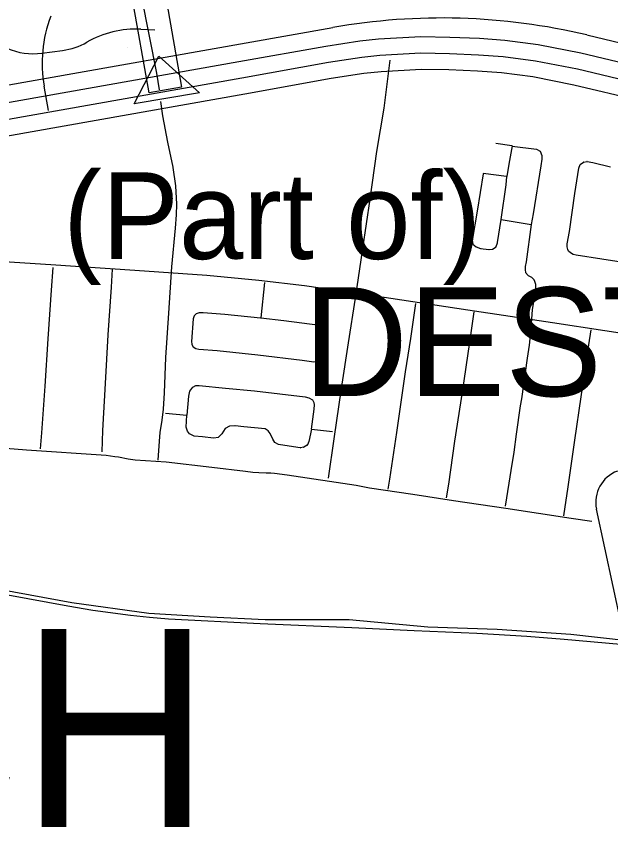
# Model space of a CAD drawing. Extents: x 1219626 to 1426462, y 456797 to 752399.
# Drawn here: x 1360322 to 1363929, y 505759 to 510692 of the extents above; entities that cross this region are included whole.
import ezdxf

# ---------------------------------------------------------------- set-up
doc = ezdxf.new("R2010")
doc.units = 0
for name, color, linetype in [('Cities Incorporated Area', 7, 'Continuous'), ('City Streets', 7, 'Continuous'), ('Communities and Subdivisions Names without Post Office', 7, 'Continuous'), ('County Routes Highway Center Lines', 7, 'Continuous'), ('Islands Coastal', 7, 'Continuous'), ('Local Roads Paved', 7, 'Continuous'), ('Masks for Road Features', 7, 'Continuous'), ('Other Incorporated Names', 7, 'Continuous'), ('Roadshields County Roads', 7, 'Continuous'), ('State Park Text', 7, 'Continuous'), ('State Route Divided Highway Outline and Fill', 7, 'Continuous'), ('State Routes Highway Center Lines', 7, 'Continuous'), ('US Route Divided Highway Outline and Fill', 7, 'Continuous'), ('US Routes Highway Center Lines', 7, 'Continuous')]:
    doc.layers.add(name, color=color, linetype=linetype)

msp = doc.modelspace()

# ---------------------------------------------------------------- linework, layer by layer
at = {"layer": 'Cities Incorporated Area'}
for p, q in [((1357829.2, 509842.3), (1362244.2, 510623.3)), ((1363783.9, 510578.3), (1369707.5, 509168.6))]:
    msp.add_line(p, q, dxfattribs=at)
msp.add_lwpolyline([(1370184.5, 505965.5), (1369736, 506041.4), (1369468.9, 506090.7), (1369155.6, 506149.4), (1368829.7, 506210.7), (1368443.7, 506280.9), (1368109.2, 506341.7), (1367622.7, 506434), (1367205.3, 506515.1), (1366691.8, 506576.8), (1366135, 506623.7), (1365502.3, 506720.4), (1364877.3, 506807), (1364209.9, 506884.6), (1363686.5, 506942.6), (1363239.6, 506973.8), (1362819.8, 506987.2), (1362341.4, 507032.7), (1361832.5, 507031.5), (1361499.6, 507048.7), (1361126.8, 507071.1), (1360659.9, 507135.6), (1360229.9, 507214.6), (1359826.3, 507294.4)], dxfattribs=at)
msp.add_arc((1362905.3, 506886.4), 3795, 76.6142, 100.0324, dxfattribs=at)
at = {"layer": 'City Streets'}
for p, q in [((1362555.4, 510135.1), (1362592.1, 510424.7)), ((1361211.9, 510088.2), (1361199.3, 510175.2)), ((1362510.9, 509871.1), (1362555.4, 510135.1)), ((1361242.8, 509928.7), (1361211.9, 510088.2)), ((1361274.7, 509775.9), (1361242.8, 509928.6)), ((1363231.3, 509922.9), (1363330.3, 509907.5)), ((1362470.3, 509582.5), (1362510.9, 509871.1)), ((1363331.2, 509906.4), (1363312, 509794.7)), ((1363330.9, 509905), (1363479.1, 509885.7)), ((1363479.4, 509885.5), (1363501.2, 509873.7)), ((1363501.6, 509873.2), (1363511.6, 509847.1)), ((1363510.7, 509824.7), (1363504.4, 509785.6)), ((1363511.7, 509846.7), (1363510.7, 509824.8)), ((1361290.2, 509662.8), (1361274.7, 509775.8)), ((1363312, 509794.7), (1363298.2, 509720.3)), ((1363504.4, 509785.6), (1363458.5, 509494)), ((1363735.1, 509771.1), (1363743.1, 509792.5)), ((1363743.5, 509793), (1363764.8, 509806.7)), ((1363765.2, 509806.9), (1363785.1, 509811.6)), ((1363785.5, 509811.6), (1363821.1, 509804.4)), ((1363821.1, 509804.4), (1363928.4, 509778.8)), ((1363297, 509719.4), (1363155.8, 509738)), ((1363711.8, 509617.8), (1363735, 509770.9)), ((1363294.1, 509670.5), (1363298.2, 509720.3)), ((1361296.5, 509552.1), (1361290.2, 509662.7)), ((1363265.1, 509460), (1363294.1, 509670.5)), ((1362424.4, 509284.7), (1362470.3, 509582.5)), ((1363679.9, 509387.2), (1363711.8, 509617.8)), ((1361294.6, 509487.8), (1361296.5, 509552)), ((1361289.2, 509406.1), (1361294.6, 509487.7)), ((1363458.5, 509494), (1363447.4, 509429.7)), ((1363242.9, 509319.1), (1363264, 509459.2)), ((1363265.1, 509460), (1363410.1, 509434.6)), ((1363410.2, 509434.6), (1363447.4, 509429.7)), ((1363447.4, 509429.7), (1363415.9, 509203)), ((1361266, 509173), (1361289.2, 509406)), ((1363665.9, 509312.3), (1363679.9, 509387.2)), ((1363089.6, 509331.9), (1363092.5, 509310.2)), ((1362380.9, 508983), (1362424.4, 509284.7)), ((1363092.8, 509309.6), (1363113.2, 509294)), ((1363113.5, 509293.8), (1363139.3, 509284.7)), ((1363139.5, 509284.7), (1363190.5, 509278.4)), ((1363190.8, 509278.4), (1363212.2, 509280.3)), ((1363212.6, 509280.5), (1363233.9, 509294.7)), ((1363234.3, 509295.2), (1363242.8, 509318.9)), ((1363664.9, 509293.6), (1363665.9, 509312.2)), ((1363668.8, 509278.5), (1363665, 509293.3)), ((1363673.5, 509267.5), (1363668.8, 509278.3)), ((1363684.7, 509256.7), (1363673.8, 509267.2)), ((1363700.5, 509246.6), (1363684.8, 509256.6)), ((1363720.5, 509242.6), (1363700.9, 509246.5)), ((1363875.2, 509219.4), (1363720.5, 509242.6)), ((1363415.9, 509203), (1363411.1, 509173.6)), ((1364086.4, 509187.1), (1363875.2, 509219.4)), ((1360536.5, 509030.4), (1360545.7, 509168.7)), ((1360903.9, 509158.5), (1360898.1, 509048.8)), ((1361041.2, 509152.2), (1361478.3, 509121.8)), ((1361248.6, 508892.1), (1361266, 509173)), ((1363411.1, 509173.4), (1363410.6, 509154.7)), ((1363410.6, 509154.6), (1363412.5, 509138)), ((1363412.7, 509137.5), (1363427.4, 509120)), ((1361478.3, 509121.8), (1361793.5, 509092.3)), ((1361793.5, 509092.3), (1362071, 509059.4)), ((1363427.7, 509119.7), (1363448.2, 509109.8)), ((1363448.5, 509109.6), (1363464.1, 509092.9)), ((1363464.4, 509092.5), (1363472, 509068.3)), ((1360898.1, 509048.8), (1360878.8, 508761.1)), ((1361827.8, 509076.8), (1361805.7, 508862.7)), ((1362071, 509059.4), (1362459.2, 509002.4)), ((1363472, 509035.2), (1363451.7, 508911.5)), ((1363472, 509068), (1363472, 509035.3)), ((1360515.2, 508736), (1360536.5, 509030.4)), ((1362338.3, 508710.8), (1362380.9, 508983)), ((1362459.2, 509002.4), (1362595.5, 508981.6)), ((1362595.5, 508981.6), (1363062.1, 508912)), ((1362744.9, 508949.2), (1362722.2, 508795)), ((1361229.3, 508622.9), (1361248.6, 508892.1)), ((1361413.3, 508888.1), (1361401.5, 508874.9)), ((1361432.7, 508894.5), (1361413.7, 508888.4)), ((1361456.5, 508894.6), (1361433, 508894.6)), ((1361587.5, 508882.5), (1361456.6, 508894.6)), ((1363075.1, 508716.7), (1363100.7, 508899.9)), ((1363451.7, 508911.4), (1363442, 508774.2)), ((1361395.1, 508857.2), (1361385.5, 508720.1)), ((1361401.3, 508874.6), (1361395.2, 508857.5)), ((1361804.6, 508861.8), (1361587.5, 508882.5)), ((1361945.8, 508844.3), (1361807, 508861.2)), ((1362165.1, 508816.7), (1361945.8, 508844.3)), ((1362179.7, 508811), (1362165.4, 508816.7)), ((1362190.3, 508803.7), (1362179.8, 508810.9)), ((1362201.8, 508790.8), (1362190.5, 508803.6)), ((1362204.4, 508773.4), (1362202, 508790.3)), ((1362722.2, 508795), (1362714, 508737.4)), ((1360496.9, 508448.8), (1360515.2, 508736)), ((1360878.8, 508761.1), (1360861.9, 508465.3)), ((1362184.6, 508644.2), (1362204.4, 508773.1)), ((1362714, 508737.4), (1362683, 508534.9)), ((1363442, 508774.2), (1363434.3, 508696.8)), ((1361385.5, 508719.9), (1361388.3, 508702.8)), ((1361388.4, 508702.5), (1361396, 508687.9)), ((1361396.3, 508687.5), (1361411.9, 508677.6)), ((1362296.8, 508434.3), (1362338.3, 508710.8)), ((1361412.2, 508677.4), (1361429.9, 508673.2)), ((1361430, 508673.1), (1361542.1, 508664.4)), ((1361542.1, 508664.4), (1361788.6, 508639.8)), ((1361788.7, 508639.8), (1362057, 508606.4)), ((1362179.3, 508620.2), (1362184.6, 508644.1)), ((1361222.5, 508408.7), (1361229.3, 508622.8)), ((1362057, 508606.4), (1362127, 508596.8)), ((1362127.2, 508596.8), (1362151.5, 508597.7)), ((1362151.9, 508597.8), (1362169.9, 508607.3)), ((1362170.2, 508607.6), (1362179.2, 508619.8)), ((1360477, 508165.5), (1360496.9, 508448.8)), ((1360861.9, 508465.2), (1360846.4, 508179.5)), ((1361376.2, 508419.5), (1361393.8, 508442.8)), ((1361394.1, 508443.1), (1361411.6, 508452.1)), ((1361412, 508452.2), (1361432.1, 508452.2)), ((1361432.1, 508452.2), (1361591.6, 508437.7)), ((1361214.8, 508309.1), (1361222.5, 508408.7)), ((1361369.7, 508387.9), (1361376, 508419.1)), ((1361591.6, 508437.7), (1361767.6, 508421.3)), ((1361767.6, 508421.3), (1362075.5, 508384)), ((1361358.7, 508273.8), (1361369.7, 508387.8)), ((1362075.6, 508384), (1362097.7, 508378.3)), ((1362097.9, 508378.2), (1362118.9, 508365.8)), ((1362119.2, 508365.5), (1362128.6, 508350.4)), ((1362128.8, 508349.9), (1362129.7, 508335.3)), ((1363387.9, 508371.4), (1363379.7, 508329.4)), ((1361207.1, 508242.4), (1361214.8, 508309.1)), ((1362128.3, 508309.1), (1362112.5, 508189.2)), ((1362129.7, 508335.1), (1362128.3, 508309.1)), ((1363379.7, 508329.4), (1363355, 508158.8)), ((1361227.1, 508284.4), (1361357.6, 508272.9)), ((1361353.8, 508200.5), (1361357.6, 508272.9)), ((1361195, 508167.5), (1361207.1, 508242.4)), ((1361360.5, 508176.3), (1361353.8, 508200.2)), ((1361615.6, 508206), (1361590.9, 508191.7)), ((1361649.6, 508209), (1361616, 508206.1)), ((1361702.8, 508203.2), (1361649.8, 508209)), ((1361832.2, 508190.7), (1361702.8, 508203.2)), ((1360469.8, 508068.3), (1360477, 508165.5)), ((1360846.4, 508179.5), (1360841.1, 508050.5)), ((1361190.6, 508115.7), (1361195, 508167.4)), ((1361373, 508159.9), (1361360.7, 508176)), ((1361402, 508146.3), (1361373.3, 508159.6)), ((1361452.4, 508142.3), (1361402.3, 508146.2)), ((1361570.3, 508159.6), (1361550.3, 508138.7)), ((1361590.5, 508191.4), (1361570.4, 508159.8)), ((1361850.6, 508179.1), (1361832.6, 508190.5)), ((1361863.3, 508162.7), (1361850.9, 508178.9)), ((1361879.8, 508126.9), (1361863.4, 508162.5)), ((1362113.3, 508188.1), (1362098.3, 508114.4)), ((1362113.3, 508188.1), (1362240.9, 508173.7)), ((1363355, 508158.7), (1363341, 508048)), ((1361182.9, 508000.2), (1361190.6, 508115.7)), ((1361519, 508134.6), (1361452.4, 508142.3)), ((1361549.7, 508138.4), (1361519.2, 508134.6)), ((1361890.3, 508106.8), (1361879.8, 508126.8)), ((1361913.5, 508095), (1361890.7, 508106.4)), ((1361951.3, 508088.2), (1361913.8, 508094.9)), ((1362098.3, 508114.2), (1362088.8, 508092.3)), ((1362948, 507854.7), (1362984.2, 508115.7)), ((1363670.7, 507838.2), (1363711.3, 508122.5)), ((1362045.9, 508074.6), (1361951.3, 508088.2)), ((1362066.2, 508078.5), (1362046.2, 508074.7)), ((1362088.4, 508091.9), (1362066.5, 508078.6)), ((1362586.8, 507884.1), (1362576.7, 507825.2)), ((1362932.5, 507772.5), (1362948, 507854.6)), ((1363311.5, 507861.4), (1363289.8, 507721.2)), ((1363644.6, 507663.7), (1363670.7, 507838.2))]:
    msp.add_line(p, q, dxfattribs=at)
for points in [[(1363154.7, 509737.2), (1363118.1, 509510), (1363089.6, 509332.2)], [(1360185, 509209.8), (1360532.2, 509186.6), (1361041.2, 509152.2)], [(1363062.1, 508912), (1363576.4, 508834.1), (1363893.1, 508785.8)], [(1363711.3, 508122.5), (1363750.5, 508385), (1363796.9, 508698.8), (1363810.4, 508790.6)], [(1363893.1, 508785.8), (1364078.7, 508758.2), (1364550.1, 508688.6)], [(1362984.2, 508115.7), (1363029.2, 508411.6), (1363075.1, 508716.6)], [(1363434.3, 508696.8), (1363423.2, 508618.5), (1363387.9, 508371.5)], [(1362683, 508534.9), (1362628.9, 508167), (1362586.8, 507884.2)], [(1362217, 507891.4), (1362251.8, 508128.8), (1362296.8, 508434.3)], [(1363341, 508048), (1363323.6, 507937.3), (1363311.5, 507861.4)]]:
    msp.add_lwpolyline(points, dxfattribs=at)
for centre, start, end in [((1362554.4, 510135.2), 350.4356, 352.7691), ((1361212.9, 510088.4), 188.2192, 190.9757), ((1361243.8, 509928.9), 190.9757, 191.7972), ((1362511.9, 509871), 170.4356, 171.9909), ((1363330.2, 509906.5), 350.2588, 81.2122), ((1363479, 509884.7), 61.4769, 82.5721), ((1363500.7, 509872.8), 20.8978, 61.4769), ((1363509.7, 509824.8), 350.8821, 357.5104), ((1363510.7, 509846.8), 357.5104, 20.8978), ((1361273.8, 509775.7), 7.787, 11.7972), ((1363311, 509794.9), 349.4691, 350.2588), ((1363505.4, 509785.4), 170.8821, 171.0469), ((1363744.1, 509792.1), 122.7995, 159.3045), ((1363765.4, 509805.9), 103.3925, 122.7995), ((1363785.3, 509810.6), 78.5412, 103.3925), ((1363820.9, 509803.4), 76.5726, 78.5412), ((1363155.7, 509737.1), 82.4941, 170.8529), ((1363736, 509770.8), 159.3045, 171.3897), ((1363297.2, 509720.4), 262.4941, 349.4691), ((1361289.2, 509662.7), 3.2491, 7.787), ((1363293.1, 509670.6), 352.1645, 355.3573), ((1362469.3, 509582.6), 351.2329, 351.9909), ((1363712.8, 509617.7), 171.3897, 172.1223), ((1361295.5, 509552), 358.2773, 3.2491), ((1361293.6, 509487.8), 356.2759, 358.2773), ((1363457.5, 509494.2), 350.1887, 351.0469), ((1363265, 509459), 80.0461, 171.4309), ((1363410.3, 509435.6), 260.0461, 262.6004), ((1363448.4, 509429.6), 170.1887, 172.1095), ((1361288.2, 509406.1), 354.3129, 356.2759), ((1363678.9, 509387.4), 349.4027, 352.1223), ((1363090.6, 509332.1), 170.8915, 187.4314), ((1362425.4, 509284.6), 171.2329, 171.7928), ((1363093.4, 509310.4), 187.4314, 232.4959), ((1363113.8, 509294.8), 232.4959, 250.6155), ((1363139.6, 509285.7), 250.6155, 263.0081), ((1363212.1, 509281.3), 275.0796, 303.6901), ((1363233.3, 509295.5), 303.6901, 340.2011), ((1363241.9, 509319.3), 340.2011, 351.4309), ((1363665.9, 509293.5), 177.0643, 194.4703), ((1363666.9, 509312.1), 169.4027, 177.0643), ((1363669.7, 509278.7), 194.4703, 203.4986), ((1363190.7, 509279.4), 263.0081, 275.0796), ((1363674.5, 509267.9), 203.4986, 226.273), ((1363685.4, 509257.4), 226.273, 237.5288), ((1363701.1, 509247.5), 237.5288, 258.9591), ((1363720.7, 509243.6), 258.9591, 261.4692), ((1363415, 509203.1), 350.6901, 352.1095), ((1363875.1, 509218.4), 81.2834, 81.4692), ((1361041.2, 509151.2), 86.0135, 86.1426), ((1361267, 509172.9), 174.3129, 176.4544), ((1363411.6, 509154.7), 178.5312, 186.5198), ((1363412.1, 509173.4), 170.6901, 178.5312), ((1363413.5, 509138.1), 186.5198, 219.9575), ((1361478.2, 509120.8), 84.6551, 86.0135), ((1361793.4, 509091.3), 83.2438, 84.6551), ((1363428.2, 509120.6), 219.9575, 243.9704), ((1363447.7, 509108.9), 43.3153, 63.9704), ((1363463.4, 509092.3), 17.418, 43.3153), ((1360897.1, 509048.8), 356.154, 356.974), ((1362070.9, 509058.4), 81.6403, 83.2438), ((1363471, 509068), 0, 17.418), ((1363471, 509035.3), 350.6829, 0), ((1360535.5, 509030.5), 355.8676, 356.1992), ((1362379.9, 508983.2), 351.1162, 351.7928), ((1362459, 509001.4), 81.3302, 81.6403), ((1362595.7, 508982.6), 261.3302, 261.5128), ((1361247.6, 508892.2), 355.8925, 356.4544), ((1361414.1, 508887.4), 108.0042, 138.2397), ((1361433, 508893.6), 90, 108.0042), ((1361456.5, 508893.6), 84.7293, 90), ((1363061.9, 508911), 81.3955, 81.5128), ((1363452.7, 508911.4), 170.6829, 175.9717), ((1361396.1, 508857.1), 160.1448, 175.9717), ((1361402.3, 508874.2), 138.2397, 160.1448), ((1361587.4, 508881.5), 84.5537, 84.7293), ((1361804.7, 508862.8), 264.5537, 354.0983), ((1361945.6, 508843.3), 82.8439, 83.047), ((1362165, 508815.7), 68.1986, 82.8439), ((1362179.3, 508810), 55.7131, 68.1986), ((1362189.7, 508802.9), 41.6335, 55.7131), ((1362201, 508790.2), 7.9072, 41.6335), ((1362723.2, 508794.8), 171.6186, 171.8699), ((1363893.3, 508786.8), 261.3196, 261.5568), ((1360516.2, 508735.9), 175.8676, 176.3396), ((1360879.8, 508761.1), 176.154, 176.7268), ((1362203.4, 508773.2), 351.27, 7.9072), ((1362713, 508737.6), 351.3155, 351.8699), ((1363441, 508774.3), 354.2894, 355.9717), ((1361386.5, 508720.1), 175.9717, 189.4623), ((1361389.3, 508702.9), 189.4623, 207.2996), ((1361396.9, 508688.3), 207.2996, 237.5288), ((1362339.3, 508710.7), 171.1162, 171.4496), ((1363074.1, 508716.8), 351.4382, 352.0393), ((1363433.3, 508696.9), 351.9194, 354.2894), ((1361412.4, 508678.4), 237.5288, 256.3287), ((1361430.1, 508674.1), 256.3287, 265.5635), ((1361542, 508663.4), 84.2894, 85.5635), ((1361788.5, 508638.8), 82.9131, 84.2894), ((1362183.6, 508644.3), 347.5926, 351.27), ((1361230.3, 508622.8), 175.8925, 178.1899), ((1362056.8, 508605.4), 82.1467, 82.9131), ((1362127.1, 508597.8), 262.1467, 272.2457), ((1362151.5, 508598.7), 272.2457, 297.7585), ((1362169.4, 508608.2), 297.7585, 323.8418), ((1362178.3, 508620.4), 323.8418, 347.5926), ((1362684, 508534.7), 171.3155, 171.6276), ((1360495.9, 508448.9), 355.9978, 356.3396), ((1360862.9, 508465.2), 176.7268, 176.9007), ((1361394.6, 508442.2), 117.1811, 142.9435), ((1361412, 508451.2), 90, 117.1811), ((1361432.1, 508451.2), 84.8056, 90), ((1361221.5, 508408.7), 355.5588, 358.1899), ((1361377, 508418.9), 142.9435, 168.6901), ((1361591.6, 508436.7), 84.6637, 84.8056), ((1361767.5, 508420.3), 83.1076, 84.6637), ((1362297.7, 508434.2), 171.4496, 171.6289), ((1361370.7, 508387.8), 168.6901, 174.4802), ((1362075.4, 508383), 75.3791, 83.1076), ((1362097.4, 508377.3), 59.4208, 75.3791), ((1362118.4, 508364.9), 32.0054, 59.4208), ((1362127.8, 508349.9), 3.6914, 32.0054), ((1363386.9, 508371.6), 348.9436, 351.8699), ((1361213.8, 508309.2), 353.3865, 355.5588), ((1362127.3, 508309.2), 352.4804, 356.8202), ((1362128.7, 508335.2), 356.8202, 3.6914), ((1363380.7, 508329.2), 168.9436, 171.779), ((1361357.7, 508273.9), 264.9575, 354.4802), ((1361206.1, 508242.5), 350.8377, 353.3865), ((1361354.8, 508200.4), 176.9673, 195.6422), ((1361616.1, 508205.1), 94.8991, 119.9816), ((1361649.6, 508208), 83.7742, 94.8991), ((1361702.9, 508204.2), 263.7742, 264.4588), ((1360476.1, 508165.6), 355.7321, 355.9978), ((1360847.4, 508179.5), 176.9007, 177.6408), ((1361196, 508167.3), 170.8377, 175.192), ((1361361.5, 508176.6), 195.6422, 217.4054), ((1361373.8, 508160.5), 217.4054, 244.9831), ((1361402.4, 508147.2), 244.9831, 265.6013), ((1361569.6, 508160.3), 316.3322, 327.5288), ((1361591.4, 508190.9), 119.9816, 147.5288), ((1361832.1, 508189.7), 57.7244, 84.4588), ((1361850.1, 508178.3), 37.4054, 57.7244), ((1361862.5, 508162.1), 24.6769, 37.4054), ((1362113.4, 508189.1), 172.4804, 263.5653), ((1363356, 508158.6), 171.779, 172.7826), ((1361191.6, 508115.6), 175.192, 176.17), ((1361452.3, 508141.3), 83.3865, 85.6013), ((1361519.1, 508135.6), 263.3865, 277.125), ((1361549.6, 508139.4), 277.125, 316.3322), ((1361880.7, 508127.3), 204.6769, 207.646), ((1361891.2, 508107.3), 207.646, 243.4349), ((1361913.9, 508095.9), 243.4349, 259.8245), ((1362097.3, 508114.6), 336.5014, 348.4947), ((1362985.2, 508115.6), 171.3594, 172.0928), ((1363712.3, 508122.3), 171.5157, 171.8699), ((1361951.5, 508089.1), 259.8245, 261.8699), ((1362046.1, 508075.6), 261.8699, 280.7843), ((1362066, 508079.4), 280.7843, 301.3287), ((1362087.8, 508092.7), 301.3287, 336.5014), ((1363340, 508048.2), 351.0659, 352.7826), ((1362585.8, 507884.3), 350.2333, 351.5411), ((1362947, 507854.8), 349.3397, 352.0928), ((1363312.5, 507861.3), 170.9524, 171.1796), ((1363669.7, 507838.4), 351.4925, 351.8699)]:
    msp.add_arc(centre, 1, start, end, dxfattribs=at)
at = {"layer": 'County Routes Highway Center Lines'}
for p, q in [((1360044, 508087.9), (1360384.6, 508063.7)), ((1360384.6, 508063.7), (1360868.3, 508030.2)), ((1360868.3, 508030.2), (1360920.2, 508023.4)), ((1360920.2, 508023.4), (1360942.5, 508020)), ((1360942.5, 508020), (1361002.2, 508007.9)), ((1361002.2, 508007.9), (1361043.4, 508002.6)), ((1361043.4, 508002.6), (1361232.1, 507989.5)), ((1361232.1, 507989.5), (1361509.1, 507957.9)), ((1361509.1, 507957.9), (1361712.4, 507933.2)), ((1361712.4, 507933.2), (1361758, 507927.9)), ((1361758, 507927.9), (1361794.4, 507925.4)), ((1361794.4, 507925.4), (1361839, 507924)), ((1361839, 507924), (1361867.1, 507923.5)), ((1361867.1, 507923.5), (1361889.5, 507920.6)), ((1361889.5, 507920.6), (1361966.1, 507910.4)), ((1361966.1, 507910.4), (1362383.8, 507848.8)), ((1362383.8, 507848.8), (1362466.3, 507833.3)), ((1362466.3, 507833.3), (1362727.7, 507794)), ((1362727.7, 507794), (1362976.1, 507756.1)), ((1362976.1, 507756.1), (1363292.4, 507708.6)), ((1363292.4, 507708.6), (1363689.7, 507649.4)), ((1363689.7, 507649.4), (1363815.4, 507630.1))]:
    msp.add_line(p, q, dxfattribs=at)
at = {"layer": 'Islands Coastal'}
msp.add_lwpolyline([(1363988.8, 506882.4), (1363647.8, 506913.4), (1363420.3, 506930.8), (1363116.6, 506948.7), (1362737.2, 506965.9), (1362357.8, 506982.6), (1361802.2, 507007.8), (1361246.7, 507036.8), (1361131.4, 507045.5), (1361016.4, 507057.4), (1360787.2, 507089), (1360634.9, 507114.4), (1360027.2, 507226.5)], dxfattribs=at)
at = {"layer": 'Local Roads Paved'}
for p, q in [((1361077.7, 510613.8), (1361162.3, 510609.9)), ((1360477.9, 510467.9), (1360603.7, 510484.5)), ((1360517.6, 510119.9), (1360491.5, 510267.3))]:
    msp.add_line(p, q, dxfattribs=at)
for centre, radius, start, end in [((1361279.3, 510406.6), 800, 159.1122, 190.0324), ((1361050.4, 510014.4), 600, 87.3961, 119.9269), ((1360551.5, 510881.1), 400, 277.4997, 299.9269), ((1360425.7, 510864.5), 400, 246.4905, 277.4997)]:
    msp.add_arc(centre, radius, start, end, dxfattribs=at)
at = {"layer": 'Masks for Road Features'}
msp.add_lwpolyline([(1361037.7, 510161.7), (1361187.1, 510450.4), (1361434.3, 510227.3)], close=True, dxfattribs=at)
at = {"layer": 'Roadshields County Roads'}
msp.add_line((1364053.5, 506721.9), (1363842.9, 507704.1), dxfattribs=at)
msp.add_arc((1364038.5, 507746), 200, 110.173, 192.0999, dxfattribs=at)
at = {"layer": 'State Route Divided Highway Outline and Fill'}
for p, q in [((1361128.3, 510227.9), (1360788.9, 512146.7)), ((1360985.8, 512181.5), (1361325.3, 510262.8)), ((1361325.3, 510262.8), (1361128.3, 510227.9))]:
    msp.add_line(p, q, dxfattribs=at)
at = {"layer": 'State Routes Highway Center Lines'}
for p, q in [((1361176.1, 510345.9), (1361041, 511026.1)), ((1361000, 510500), (1361000, 510500)), ((1361000, 510500), (1361000, 510500)), ((1361191.6, 510245), (1361176.1, 510345.9))]:
    msp.add_line(p, q, dxfattribs=at)
at = {"layer": 'US Route Divided Highway Outline and Fill'}
for points in [[(1360223.6, 510160.2), (1361673.6, 510416.7), (1362201, 510511.5), (1362406.5, 510542.5), (1362519.8, 510554.9), (1362776.2, 510569.4), (1362954.1, 510566.1), (1363132.8, 510558.4), (1363287, 510547.2), (1363488.7, 510521.4), (1363748.3, 510470.4), (1364146.7, 510375.4), (1365083.8, 510156.9), (1366504.5, 509815.6), (1367561, 509567.8), (1368868.1, 509255.9), (1369806.3, 509045.3), (1370038.3, 508994.6), (1370277.6, 508949.7), (1370488.9, 508921.9), (1370680.3, 508901.6), (1370884.8, 508887.8)], [(1370875.9, 508687.9), (1370663, 508702.3), (1370465.3, 508723.3), (1370246.1, 508752.1), (1369998.5, 508798.5), (1369763.1, 508850), (1368823, 509061.1), (1367514.9, 509373.2), (1366458.3, 509621), (1365037.7, 509962.3), (1364100.8, 510180.8), (1363705.8, 510274.9), (1363456.7, 510323.9), (1363267.1, 510348.1), (1363121.3, 510358.7), (1362947.8, 510366.2), (1362780, 510369.3), (1362536.4, 510355.6), (1362432.3, 510344.1), (1362233.5, 510314.2), (1361708.7, 510219.9), (1360258.7, 509963.3)]]:
    msp.add_lwpolyline(points, dxfattribs=at)
at = {"layer": 'US Routes Highway Center Lines'}
msp.add_lwpolyline([(1360241.2, 510061.8), (1361691.2, 510318.3), (1362217.3, 510412.9), (1362419.4, 510443.3), (1362528.1, 510455.3), (1362778.1, 510469.4), (1362951, 510466.1), (1363127, 510458.5), (1363277, 510447.7), (1363472.7, 510422.6), (1363727, 510372.6), (1364123.8, 510278.1), (1365060.7, 510059.6), (1366181.3, 509790.4)], dxfattribs=at)

# ---------------------------------------------------------------- texts
at = {"layer": 'Communities and Subdivisions Names without Post Office'}
msp.add_text('(Part of)', height=525, rotation=359.9997, dxfattribs=at).set_placement((1360607.5, 509220.2))
at = {"layer": 'Other Incorporated Names'}
msp.add_text('DESTIN', height=660, rotation=359.9997, dxfattribs=at).set_placement((1362062.8, 508388.9))
at = {"layer": 'State Park Text'}
msp.add_text('HENDERSON BEACH', height=1200, rotation=359.9997, dxfattribs=at).set_placement((1345276.3, 505776.5))

doc.saveas('drawing.dxf')
